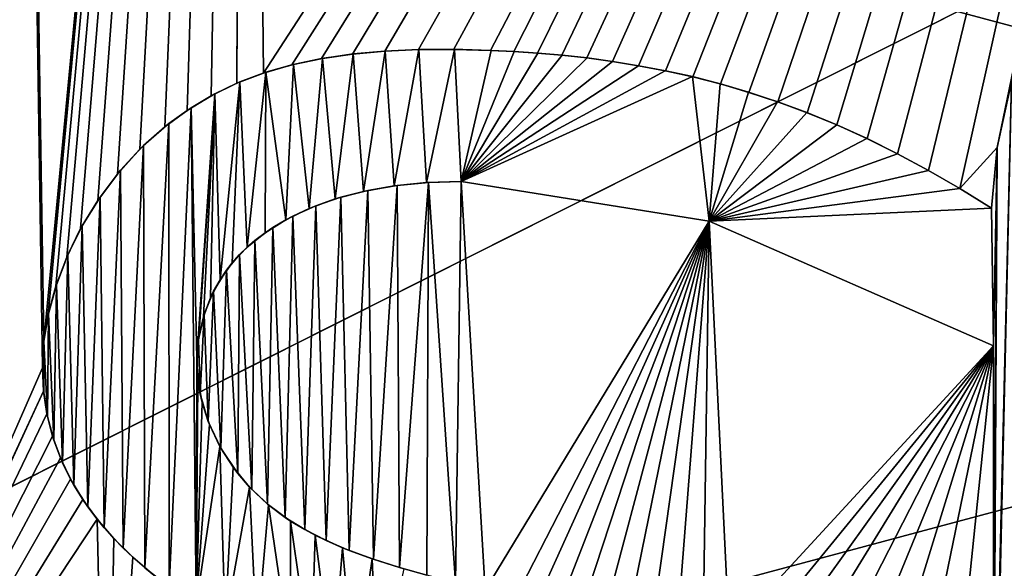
# Model space of a CAD drawing. Header units: millimetres. Extents: x -108 to 108, y -64 to 45.
# Tile 367 of 422: x 60.898 to 61.889, y -13.953 to -13.401. Entities that reach past the tile are written whole.
import ezdxf

# ---------------------------------------------------------------- set-up
doc = ezdxf.new("R2010")
doc.units = ezdxf.units.MM
doc.header["$LTSCALE"] = 65.185185
for name, color, linetype in [('1', 7, 'CONTINUOUS'), ('3241', 7, 'CONTINUOUS'), ('3258', 7, 'CONTINUOUS'), ('3259', 7, 'CONTINUOUS'), ('3269', 7, 'CONTINUOUS'), ('3541', 7, 'CONTINUOUS'), ('3562', 7, 'CONTINUOUS'), ('3650', 7, 'CONTINUOUS'), ('3741', 7, 'CONTINUOUS'), ('3742', 7, 'CONTINUOUS'), ('3743', 7, 'CONTINUOUS'), ('3746', 7, 'CONTINUOUS'), ('3747', 7, 'CONTINUOUS'), ('3748', 7, 'CONTINUOUS'), ('3964', 7, 'CONTINUOUS'), ('3966', 7, 'CONTINUOUS'), ('3978', 7, 'CONTINUOUS')]:
    doc.layers.add(name, color=color, linetype=linetype)

msp = doc.modelspace()

# ---------------------------------------------------------------- linework, layer by layer
at = {"layer": '1', "linetype": 'CONTINUOUS'}
for points in [[(86, -45, 2), (49.62494, -17.97, 2), (-39.55, 7.5, 2), (86, -45, 2)], [(-39.55, 3.75182, 2), (86, -45, 2), (-39.55, 7.5, 2), (-39.55, 3.75182, 2)], [(86, -45, 2), (-39.55, 3.75182, 2), (-39.5964, 3.38163, 2), (86, -45, 2)], [(-39.73302, 3.0338, 2), (86, -45, 2), (-39.5964, 3.38163, 2), (-39.73302, 3.0338, 2)], [(-43.37868, -1.92547, 2), (86, -45, 2), (-39.73302, 3.0338, 2), (-43.37868, -1.92547, 2)], [(-48.21587, -5.76336, 2), (86, -45, 2), (-43.37868, -1.92547, 2), (-48.21587, -5.76336, 2)], [(-53.9012, -8.17336, 2), (86, -45, 2), (-48.21587, -5.76336, 2), (-53.9012, -8.17336, 2)], [(-86, -45, 2), (86, -45, 2), (-66.0989, -8.17333, 2), (-86, -45, 2)], [(-66.0989, -8.17333, 2), (86, -45, 2), (-60.00013, -8.99997, 2), (-66.0989, -8.17333, 2)], [(-60.00013, -8.99997, 2), (86, -45, 2), (-53.9012, -8.17336, 2), (-60.00013, -8.99997, 2)]]:
    msp.add_3dface(points, dxfattribs=at)
at = {"layer": '3241', "color": 7, "linetype": 'CONTINUOUS', "true_color": 0x141a1c}
for points in [[(66.4515, -11.17084, 34), (68.81117, -15.25539, 34), (59.99997, -12.9, 34), (66.4515, -11.17084, 34)], [(68.81117, -15.25539, 34), (51.18883, -15.25539, 34), (59.99997, -12.9, 34), (68.81117, -15.25539, 34)]]:
    msp.add_3dface(points, dxfattribs=at)
at = {"layer": '3258', "color": 7, "linetype": 'CONTINUOUS', "true_color": 0x141a1c}
for points in [[(60, -13.48282, 45.5), (67.19987, -12.47082, 45.5), (66.74381, -11.67508, 45.5), (60, -13.48282, 45.5)], [(60, -14.39998, 45.5), (67.19987, -12.47082, 45.5), (60, -13.48282, 45.5), (60, -14.39998, 45.5)]]:
    msp.add_3dface(points, dxfattribs=at)
at = {"layer": '3259', "color": 7, "linetype": 'CONTINUOUS', "true_color": 0x141a1c}
for points in [[(67.19987, -12.47082, 45.5), (60, -14.39998, 45.5), (67.825, -13.5533, 44.77831), (67.19987, -12.47082, 45.5)], [(60, -14.39998, 45.5), (65.88834, -14.5, 44.77831), (67.825, -13.5533, 44.77831), (60, -14.39998, 45.5)]]:
    msp.add_3dface(points, dxfattribs=at)
at = {"layer": '3269', "color": 7, "linetype": 'CONTINUOUS', "true_color": 0x141a1c}
msp.add_3dface([(60, -13.48282, 45.5), (66.74381, -11.67508, 45.5), (60, -13.34142, 45.44142), (60, -13.48282, 45.5)], dxfattribs=at)
at = {"layer": '3541', "color": 7, "linetype": 'CONTINUOUS', "true_color": 0xe6e6e6}
for points in [[(63.02392, -9.76103, 59.2142), (60, -9.76101, 59.36461), (69.14286, -15.83589, 55.15052), (63.02392, -9.76103, 59.2142)], [(69.14286, -15.83589, 55.15052), (60, -9.76101, 59.36461), (60, -14.18077, 57.57599), (69.14286, -15.83589, 55.15052)]]:
    msp.add_3dface(points, dxfattribs=at)
at = {"layer": '3562', "color": 7, "linetype": 'CONTINUOUS', "true_color": 0xe6e6e6}
for points in [[(64.3293, -14.89743, 54.79744), (55.67071, -14.89743, 54.79744), (60.00001, -10.16351, 57.32542), (64.3293, -14.89743, 54.79744)], [(65.80768, -10.16343, 56.72606), (64.3293, -14.89743, 54.79744), (60.00001, -10.16351, 57.32542), (65.80768, -10.16343, 56.72606)]]:
    msp.add_3dface(points, dxfattribs=at)
at = {"layer": '3650', "color": 7, "linetype": 'CONTINUOUS'}
for points in [[(79.5, -4.52804, 65.5), (40.5, -4.52804, 65.5), (40.5, -24.10697, 66.78327), (79.5, -4.52804, 65.5)], [(79.5, -4.52804, 65.5), (40.5, -24.10697, 66.78327), (79.5, -24.10697, 66.78327), (79.5, -4.52804, 65.5)]]:
    msp.add_3dface(points, dxfattribs=at)
at = {"layer": '3741', "color": 7, "linetype": 'CONTINUOUS'}
for points in [[(60.92217, -13.775, 63.5), (60.92107, -13.7515, 63.5), (60.92232, -13.77643, 63.4), (60.92217, -13.775, 63.5)], [(60.92232, -13.77643, 63.4), (60.92107, -13.7515, 63.5), (60.92107, -13.7515, 63.4), (60.92232, -13.77643, 63.4)], [(60.92553, -13.79795, 63.5), (60.92217, -13.775, 63.5), (60.92232, -13.77643, 63.4), (60.92553, -13.79795, 63.5)], [(60.9261, -13.80073, 63.4), (60.92553, -13.79795, 63.5), (60.92232, -13.77643, 63.4), (60.9261, -13.80073, 63.4)], [(60.93115, -13.82038, 63.5), (60.92553, -13.79795, 63.5), (60.9261, -13.80073, 63.4), (60.93115, -13.82038, 63.5)], [(60.9324, -13.82437, 63.4), (60.93115, -13.82038, 63.5), (60.9261, -13.80073, 63.4), (60.9324, -13.82437, 63.4)], [(60.93904, -13.84228, 63.5), (60.93115, -13.82038, 63.5), (60.9324, -13.82437, 63.4), (60.93904, -13.84228, 63.5)], [(60.94122, -13.84738, 63.4), (60.93904, -13.84228, 63.5), (60.9324, -13.82437, 63.4), (60.94122, -13.84738, 63.4)], [(60.94916, -13.86356, 63.5), (60.93904, -13.84228, 63.5), (60.94122, -13.84738, 63.4), (60.94916, -13.86356, 63.5)], [(60.9526, -13.86975, 63.4), (60.94916, -13.86356, 63.5), (60.94122, -13.84738, 63.4), (60.9526, -13.86975, 63.4)], [(60.96147, -13.88414, 63.5), (60.94916, -13.86356, 63.5), (60.9526, -13.86975, 63.4), (60.96147, -13.88414, 63.5)], [(60.96653, -13.8915, 63.4), (60.96147, -13.88414, 63.5), (60.9526, -13.86975, 63.4), (60.96653, -13.8915, 63.4)], [(60.97601, -13.90409, 63.5), (60.96147, -13.88414, 63.5), (60.96653, -13.8915, 63.4), (60.97601, -13.90409, 63.5)], [(60.98307, -13.91263, 63.4), (60.97601, -13.90409, 63.5), (60.96653, -13.8915, 63.4), (60.98307, -13.91263, 63.4)], [(60.99281, -13.92347, 63.5), (60.97601, -13.90409, 63.5), (60.98307, -13.91263, 63.4), (60.99281, -13.92347, 63.5)], [(61.00225, -13.93314, 63.4), (60.99281, -13.92347, 63.5), (60.98307, -13.91263, 63.4), (61.00225, -13.93314, 63.4)], [(61.01189, -13.9423, 63.5), (60.99281, -13.92347, 63.5), (61.00225, -13.93314, 63.4), (61.01189, -13.9423, 63.5)], [(61.02405, -13.95301, 63.4), (61.01189, -13.9423, 63.5), (61.00225, -13.93314, 63.4), (61.02405, -13.95301, 63.4)], [(61.03318, -13.96049, 63.5), (61.01189, -13.9423, 63.5), (61.02405, -13.95301, 63.4), (61.03318, -13.96049, 63.5)], [(61.04852, -13.97218, 63.4), (61.03318, -13.96049, 63.5), (61.02405, -13.95301, 63.4), (61.04852, -13.97218, 63.4)]]:
    msp.add_3dface(points, dxfattribs=at)
at = {"layer": '3742', "color": 7, "linetype": 'CONTINUOUS'}
for points in [[(61.23305, -13.43549, 63.5), (61.26567, -13.43253, 63.5), (61.23372, -13.43541, 63.4), (61.23305, -13.43549, 63.5)], [(61.23372, -13.43541, 63.4), (61.26567, -13.43253, 63.5), (61.26606, -13.4325, 63.4), (61.23372, -13.43541, 63.4)], [(61.26567, -13.43253, 63.5), (61.29968, -13.43091, 63.5), (61.26606, -13.4325, 63.4), (61.26567, -13.43253, 63.5)], [(61.26606, -13.4325, 63.4), (61.29968, -13.43091, 63.5), (61.30005, -13.43092, 63.4), (61.26606, -13.4325, 63.4)], [(61.29968, -13.43091, 63.5), (61.3351, -13.43073, 63.5), (61.30005, -13.43092, 63.4), (61.29968, -13.43091, 63.5)], [(61.30005, -13.43092, 63.4), (61.3351, -13.43073, 63.5), (61.33565, -13.43076, 63.4), (61.30005, -13.43092, 63.4)], [(61.3351, -13.43073, 63.5), (61.37206, -13.43183, 63.5), (61.33565, -13.43076, 63.4), (61.3351, -13.43073, 63.5)], [(61.33565, -13.43076, 63.4), (61.37206, -13.43183, 63.5), (61.37272, -13.43186, 63.4), (61.33565, -13.43076, 63.4)], [(61.37206, -13.43183, 63.5), (61.39544, -13.43298, 63.5), (61.37272, -13.43186, 63.4), (61.37206, -13.43183, 63.5)], [(61.37272, -13.43186, 63.4), (61.39544, -13.43298, 63.5), (61.39603, -13.43301, 63.4), (61.37272, -13.43186, 63.4)], [(61.17201, -13.44646, 63.5), (61.20184, -13.44002, 63.5), (61.17364, -13.44604, 63.4), (61.17201, -13.44646, 63.5)], [(61.17364, -13.44604, 63.4), (61.20184, -13.44002, 63.5), (61.20293, -13.43984, 63.4), (61.17364, -13.44604, 63.4)], [(61.20184, -13.44002, 63.5), (61.23305, -13.43549, 63.5), (61.20293, -13.43984, 63.4), (61.20184, -13.44002, 63.5)], [(61.20293, -13.43984, 63.4), (61.23305, -13.43549, 63.5), (61.23372, -13.43541, 63.4), (61.20293, -13.43984, 63.4)], [(61.39544, -13.43298, 63.5), (61.4194, -13.43451, 63.5), (61.39603, -13.43301, 63.4), (61.39544, -13.43298, 63.5)], [(61.39603, -13.43301, 63.4), (61.4194, -13.43451, 63.5), (61.41988, -13.43454, 63.4), (61.39603, -13.43301, 63.4)], [(61.4194, -13.43451, 63.5), (61.44394, -13.4366, 63.5), (61.41988, -13.43454, 63.4), (61.4194, -13.43451, 63.5)], [(61.41988, -13.43454, 63.4), (61.44394, -13.4366, 63.5), (61.44428, -13.43663, 63.4), (61.41988, -13.43454, 63.4)], [(61.44394, -13.4366, 63.5), (61.46908, -13.43943, 63.5), (61.44428, -13.43663, 63.4), (61.44394, -13.4366, 63.5)], [(61.44428, -13.43663, 63.4), (61.46908, -13.43943, 63.5), (61.46927, -13.43945, 63.4), (61.44428, -13.43663, 63.4)], [(61.46908, -13.43943, 63.5), (61.49482, -13.44311, 63.5), (61.46927, -13.43945, 63.4), (61.46908, -13.43943, 63.5)], [(61.46927, -13.43945, 63.4), (61.49482, -13.44311, 63.5), (61.49489, -13.44312, 63.4), (61.46927, -13.43945, 63.4)], [(61.14356, -13.45469, 63.5), (61.17201, -13.44646, 63.5), (61.1459, -13.45389, 63.4), (61.14356, -13.45469, 63.5)], [(61.1459, -13.45389, 63.4), (61.17201, -13.44646, 63.5), (61.17364, -13.44604, 63.4), (61.1459, -13.45389, 63.4)], [(61.49482, -13.44311, 63.5), (61.5212, -13.44735, 63.5), (61.49489, -13.44312, 63.4), (61.49482, -13.44311, 63.5)], [(61.49489, -13.44312, 63.4), (61.5212, -13.44735, 63.5), (61.52113, -13.44733, 63.4), (61.49489, -13.44312, 63.4)], [(61.52113, -13.44733, 63.4), (61.5212, -13.44735, 63.5), (61.54797, -13.45228, 63.4), (61.52113, -13.44733, 63.4)], [(61.5212, -13.44735, 63.5), (61.54818, -13.45234, 63.5), (61.54797, -13.45228, 63.4), (61.5212, -13.44735, 63.5)], [(61.54797, -13.45228, 63.4), (61.54818, -13.45234, 63.5), (61.57537, -13.45826, 63.4), (61.54797, -13.45228, 63.4)], [(61.54818, -13.45234, 63.5), (61.5757, -13.45835, 63.5), (61.57537, -13.45826, 63.4), (61.54818, -13.45234, 63.5)], [(61.11653, -13.46493, 63.5), (61.14356, -13.45469, 63.5), (61.11955, -13.46365, 63.4), (61.11653, -13.46493, 63.5)], [(61.11955, -13.46365, 63.4), (61.14356, -13.45469, 63.5), (61.1459, -13.45389, 63.4), (61.11955, -13.46365, 63.4)], [(61.57537, -13.45826, 63.4), (61.5757, -13.45835, 63.5), (61.60331, -13.46555, 63.4), (61.57537, -13.45826, 63.4)], [(61.5757, -13.45835, 63.5), (61.6037, -13.46565, 63.5), (61.60331, -13.46555, 63.4), (61.5757, -13.45835, 63.5)], [(61.09091, -13.47748, 63.5), (61.11653, -13.46493, 63.5), (61.09442, -13.47558, 63.4), (61.09091, -13.47748, 63.5)], [(61.09442, -13.47558, 63.4), (61.11653, -13.46493, 63.5), (61.11955, -13.46365, 63.4), (61.09442, -13.47558, 63.4)], [(61.60331, -13.46555, 63.4), (61.6037, -13.46565, 63.5), (61.63184, -13.47406, 63.4), (61.60331, -13.46555, 63.4)], [(61.6037, -13.46565, 63.5), (61.63223, -13.47417, 63.5), (61.63184, -13.47406, 63.4), (61.6037, -13.46565, 63.5)], [(61.06669, -13.49222, 63.5), (61.09091, -13.47748, 63.5), (61.07059, -13.48957, 63.4), (61.06669, -13.49222, 63.5)], [(61.07059, -13.48957, 63.4), (61.09091, -13.47748, 63.5), (61.09442, -13.47558, 63.4), (61.07059, -13.48957, 63.4)], [(61.63184, -13.47406, 63.4), (61.63223, -13.47417, 63.5), (61.66097, -13.48364, 63.4), (61.63184, -13.47406, 63.4)], [(61.63223, -13.47417, 63.5), (61.66131, -13.48375, 63.5), (61.66097, -13.48364, 63.4), (61.63223, -13.47417, 63.5)], [(61.04821, -13.50549, 63.4), (61.06669, -13.49222, 63.5), (61.07059, -13.48957, 63.4), (61.04821, -13.50549, 63.4)], [(61.66097, -13.48364, 63.4), (61.66131, -13.48375, 63.5), (61.6906, -13.49448, 63.4), (61.66097, -13.48364, 63.4)], [(61.66131, -13.48375, 63.5), (61.69088, -13.49458, 63.5), (61.6906, -13.49448, 63.4), (61.66131, -13.48375, 63.5)], [(61.04416, -13.50874, 63.5), (61.06669, -13.49222, 63.5), (61.04821, -13.50549, 63.4), (61.04416, -13.50874, 63.5)], [(61.6906, -13.49448, 63.4), (61.69088, -13.49458, 63.5), (61.72065, -13.50676, 63.4), (61.6906, -13.49448, 63.4)], [(61.69088, -13.49458, 63.5), (61.72085, -13.50685, 63.5), (61.72065, -13.50676, 63.4), (61.69088, -13.49458, 63.5)], [(61.01902, -13.53142, 63.5), (61.04416, -13.50874, 63.5), (61.0228, -13.52773, 63.4), (61.01902, -13.53142, 63.5)], [(61.0228, -13.52773, 63.4), (61.04416, -13.50874, 63.5), (61.04821, -13.50549, 63.4), (61.0228, -13.52773, 63.4)], [(61.72065, -13.50676, 63.4), (61.72085, -13.50685, 63.5), (61.75103, -13.52063, 63.4), (61.72065, -13.50676, 63.4)], [(61.72085, -13.50685, 63.5), (61.75119, -13.5207, 63.5), (61.75103, -13.52063, 63.4), (61.72085, -13.50685, 63.5)], [(61.75103, -13.52063, 63.4), (61.75119, -13.5207, 63.5), (61.78181, -13.53596, 63.4), (61.75103, -13.52063, 63.4)], [(61.75119, -13.5207, 63.5), (61.78193, -13.53602, 63.5), (61.78181, -13.53596, 63.4), (61.75119, -13.5207, 63.5)], [(60.99649, -13.55642, 63.5), (61.01902, -13.53142, 63.5), (60.99969, -13.55256, 63.4), (60.99649, -13.55642, 63.5)], [(60.99969, -13.55256, 63.4), (61.01902, -13.53142, 63.5), (61.0228, -13.52773, 63.4), (60.99969, -13.55256, 63.4)], [(61.78181, -13.53596, 63.4), (61.78193, -13.53602, 63.5), (61.813, -13.55272, 63.4), (61.78181, -13.53596, 63.4)], [(61.78193, -13.53602, 63.5), (61.81308, -13.55277, 63.5), (61.813, -13.55272, 63.4), (61.78193, -13.53602, 63.5)], [(60.97659, -13.58308, 63.5), (60.99649, -13.55642, 63.5), (60.97908, -13.5795, 63.4), (60.97659, -13.58308, 63.5)], [(60.97908, -13.5795, 63.4), (60.99649, -13.55642, 63.5), (60.99969, -13.55256, 63.4), (60.97908, -13.5795, 63.4)], [(61.813, -13.55272, 63.4), (61.81308, -13.55277, 63.5), (61.8446, -13.57093, 63.4), (61.813, -13.55272, 63.4)], [(61.81308, -13.55277, 63.5), (61.84464, -13.57096, 63.5), (61.8446, -13.57093, 63.4), (61.81308, -13.55277, 63.5)], [(61.84464, -13.57096, 63.5), (61.87662, -13.59058, 63.5), (61.8446, -13.57093, 63.4), (61.84464, -13.57096, 63.5)], [(61.8446, -13.57093, 63.4), (61.87662, -13.59058, 63.5), (61.87662, -13.59058, 63.4), (61.8446, -13.57093, 63.4)], [(60.96104, -13.60841, 63.4), (60.97659, -13.58308, 63.5), (60.97908, -13.5795, 63.4), (60.96104, -13.60841, 63.4)], [(60.95939, -13.61137, 63.5), (60.97659, -13.58308, 63.5), (60.96104, -13.60841, 63.4), (60.95939, -13.61137, 63.5)], [(60.94636, -13.63781, 63.4), (60.95939, -13.61137, 63.5), (60.96104, -13.60841, 63.4), (60.94636, -13.63781, 63.4)], [(60.94539, -13.64001, 63.5), (60.95939, -13.61137, 63.5), (60.94636, -13.63781, 63.4), (60.94539, -13.64001, 63.5)], [(60.93454, -13.66921, 63.5), (60.94539, -13.64001, 63.5), (60.93498, -13.66794, 63.4), (60.93454, -13.66921, 63.5)], [(60.93498, -13.66794, 63.4), (60.94539, -13.64001, 63.5), (60.94636, -13.63781, 63.4), (60.93498, -13.66794, 63.4)], [(60.92687, -13.69762, 63.5), (60.93454, -13.66921, 63.5), (60.92697, -13.69707, 63.4), (60.92687, -13.69762, 63.5)], [(60.92697, -13.69707, 63.4), (60.93454, -13.66921, 63.5), (60.93498, -13.66794, 63.4), (60.92697, -13.69707, 63.4)], [(60.92234, -13.72481, 63.4), (60.92687, -13.69762, 63.5), (60.92697, -13.69707, 63.4), (60.92234, -13.72481, 63.4)], [(60.92238, -13.72497, 63.5), (60.92687, -13.69762, 63.5), (60.92234, -13.72481, 63.4), (60.92238, -13.72497, 63.5)], [(60.92107, -13.7515, 63.4), (60.92238, -13.72497, 63.5), (60.92234, -13.72481, 63.4), (60.92107, -13.7515, 63.4)], [(60.92107, -13.7515, 63.4), (60.92107, -13.7515, 63.5), (60.92238, -13.72497, 63.5), (60.92107, -13.7515, 63.4)]]:
    msp.add_3dface(points, dxfattribs=at)
at = {"layer": '3743', "color": 7, "linetype": 'CONTINUOUS'}
for points in [[(61.88219, -13.52961, 63.5), (61.89657, -13.46357, 63.5), (61.88219, -13.52961, 63.4), (61.88219, -13.52961, 63.5)], [(61.88219, -13.52961, 63.4), (61.89657, -13.46357, 63.5), (61.89657, -13.46357, 63.4), (61.88219, -13.52961, 63.4)], [(61.87662, -13.59058, 63.4), (61.87662, -13.59058, 63.5), (61.88219, -13.52961, 63.5), (61.87662, -13.59058, 63.4)], [(61.87662, -13.59058, 63.4), (61.88219, -13.52961, 63.5), (61.88219, -13.52961, 63.4), (61.87662, -13.59058, 63.4)]]:
    msp.add_3dface(points, dxfattribs=at)
at = {"layer": '3746', "color": 7, "linetype": 'CONTINUOUS'}
for points in [[(61.87861, -14.04607, 63.4), (61.87861, -14.04607, 63.5), (61.87861, -13.72955, 63.5), (61.87861, -14.04607, 63.4)], [(61.87861, -13.72955, 63.4), (61.87861, -14.04607, 63.4), (61.87861, -13.72955, 63.5), (61.87861, -13.72955, 63.4)]]:
    msp.add_3dface(points, dxfattribs=at)
at = {"layer": '3747', "color": 7, "linetype": 'CONTINUOUS'}
for points in [[(61.59207, -13.60397, 63.5), (61.34266, -13.56398, 63.5), (61.59207, -13.60397, 63.4), (61.59207, -13.60397, 63.5)], [(61.59207, -13.60397, 63.4), (61.34266, -13.56398, 63.5), (61.34266, -13.56398, 63.4), (61.59207, -13.60397, 63.4)], [(61.87861, -13.72955, 63.4), (61.87861, -13.72955, 63.5), (61.59207, -13.60397, 63.5), (61.87861, -13.72955, 63.4)], [(61.87861, -13.72955, 63.4), (61.59207, -13.60397, 63.5), (61.59207, -13.60397, 63.4), (61.87861, -13.72955, 63.4)]]:
    msp.add_3dface(points, dxfattribs=at)
at = {"layer": '3748', "color": 7, "linetype": 'CONTINUOUS'}
for points in [[(61.27492, -13.56827, 63.4), (61.24871, -13.57279, 63.5), (61.24411, -13.57379, 63.4), (61.27492, -13.56827, 63.4)], [(61.27819, -13.56784, 63.5), (61.24871, -13.57279, 63.5), (61.27492, -13.56827, 63.4), (61.27819, -13.56784, 63.5)], [(61.30774, -13.56502, 63.4), (61.27819, -13.56784, 63.5), (61.27492, -13.56827, 63.4), (61.30774, -13.56502, 63.4)], [(61.30948, -13.56492, 63.5), (61.27819, -13.56784, 63.5), (61.30774, -13.56502, 63.4), (61.30948, -13.56492, 63.5)], [(61.34266, -13.56398, 63.4), (61.30948, -13.56492, 63.5), (61.30774, -13.56502, 63.4), (61.34266, -13.56398, 63.4)], [(61.34266, -13.56398, 63.4), (61.34266, -13.56398, 63.5), (61.30948, -13.56492, 63.5), (61.34266, -13.56398, 63.4)], [(61.22128, -13.57964, 63.5), (61.19606, -13.58836, 63.5), (61.21552, -13.58143, 63.4), (61.22128, -13.57964, 63.5)], [(61.24411, -13.57379, 63.4), (61.22128, -13.57964, 63.5), (61.21552, -13.58143, 63.4), (61.24411, -13.57379, 63.4)], [(61.24871, -13.57279, 63.5), (61.22128, -13.57964, 63.5), (61.24411, -13.57379, 63.4), (61.24871, -13.57279, 63.5)], [(61.18942, -13.59107, 63.4), (61.17316, -13.59868, 63.5), (61.16585, -13.60256, 63.4), (61.18942, -13.59107, 63.4)], [(61.19606, -13.58836, 63.5), (61.17316, -13.59868, 63.5), (61.18942, -13.59107, 63.4), (61.19606, -13.58836, 63.5)], [(61.21552, -13.58143, 63.4), (61.19606, -13.58836, 63.5), (61.18942, -13.59107, 63.4), (61.21552, -13.58143, 63.4)], [(61.17316, -13.59868, 63.5), (61.15276, -13.61032, 63.5), (61.16585, -13.60256, 63.4), (61.17316, -13.59868, 63.5)], [(61.15276, -13.61032, 63.5), (61.13479, -13.6233, 63.5), (61.14507, -13.61552, 63.4), (61.15276, -13.61032, 63.5)], [(61.16585, -13.60256, 63.4), (61.15276, -13.61032, 63.5), (61.14507, -13.61552, 63.4), (61.16585, -13.60256, 63.4)], [(61.14507, -13.61552, 63.4), (61.13479, -13.6233, 63.5), (61.12705, -13.62996, 63.4), (61.14507, -13.61552, 63.4)], [(61.12705, -13.62996, 63.4), (61.11928, -13.63752, 63.5), (61.11197, -13.64571, 63.4), (61.12705, -13.62996, 63.4)], [(61.13479, -13.6233, 63.5), (61.11928, -13.63752, 63.5), (61.12705, -13.62996, 63.4), (61.13479, -13.6233, 63.5)], [(61.11928, -13.63752, 63.5), (61.10617, -13.65306, 63.5), (61.11197, -13.64571, 63.4), (61.11928, -13.63752, 63.5)], [(61.11197, -13.64571, 63.4), (61.10617, -13.65306, 63.5), (61.09972, -13.66275, 63.4), (61.11197, -13.64571, 63.4)], [(61.10617, -13.65306, 63.5), (61.09315, -13.67446, 63.5), (61.09972, -13.66275, 63.4), (61.10617, -13.65306, 63.5)], [(61.09972, -13.66275, 63.4), (61.09315, -13.67446, 63.5), (61.09004, -13.68096, 63.4), (61.09972, -13.66275, 63.4)], [(61.09315, -13.67446, 63.5), (61.08375, -13.69777, 63.5), (61.09004, -13.68096, 63.4), (61.09315, -13.67446, 63.5)], [(61.09004, -13.68096, 63.4), (61.08375, -13.69777, 63.5), (61.08297, -13.70031, 63.4), (61.09004, -13.68096, 63.4)], [(61.08375, -13.69777, 63.5), (61.07798, -13.7229, 63.5), (61.08297, -13.70031, 63.4), (61.08375, -13.69777, 63.5)], [(61.08297, -13.70031, 63.4), (61.07798, -13.7229, 63.5), (61.07837, -13.72059, 63.4), (61.08297, -13.70031, 63.4)], [(61.07837, -13.72059, 63.4), (61.07798, -13.7229, 63.5), (61.07636, -13.74178, 63.4), (61.07837, -13.72059, 63.4)], [(61.07798, -13.7229, 63.5), (61.0765, -13.7498, 63.5), (61.07636, -13.74178, 63.4), (61.07798, -13.7229, 63.5)], [(61.07636, -13.74178, 63.4), (61.0765, -13.7498, 63.5), (61.07749, -13.76378, 63.4), (61.07636, -13.74178, 63.4)], [(61.0765, -13.7498, 63.5), (61.07962, -13.77758, 63.5), (61.07749, -13.76378, 63.4), (61.0765, -13.7498, 63.5)], [(61.07749, -13.76378, 63.4), (61.07962, -13.77758, 63.5), (61.0817, -13.78647, 63.4), (61.07749, -13.76378, 63.4)], [(61.07962, -13.77758, 63.5), (61.08775, -13.80545, 63.5), (61.0817, -13.78647, 63.4), (61.07962, -13.77758, 63.5)], [(61.0817, -13.78647, 63.4), (61.08775, -13.80545, 63.5), (61.08904, -13.80876, 63.4), (61.0817, -13.78647, 63.4)], [(61.08775, -13.80545, 63.5), (61.10047, -13.83241, 63.5), (61.08904, -13.80876, 63.4), (61.08775, -13.80545, 63.5)], [(61.08904, -13.80876, 63.4), (61.10047, -13.83241, 63.5), (61.09948, -13.83068, 63.4), (61.08904, -13.80876, 63.4)], [(61.09948, -13.83068, 63.4), (61.10047, -13.83241, 63.5), (61.11291, -13.85163, 63.4), (61.09948, -13.83068, 63.4)], [(61.10047, -13.83241, 63.5), (61.11771, -13.85805, 63.5), (61.11291, -13.85163, 63.4), (61.10047, -13.83241, 63.5)], [(61.11291, -13.85163, 63.4), (61.11771, -13.85805, 63.5), (61.12935, -13.87161, 63.4), (61.11291, -13.85163, 63.4)], [(61.11771, -13.85805, 63.5), (61.13161, -13.8739, 63.5), (61.12935, -13.87161, 63.4), (61.11771, -13.85805, 63.5)], [(61.13161, -13.8739, 63.5), (61.14746, -13.88874, 63.5), (61.12935, -13.87161, 63.4), (61.13161, -13.8739, 63.5)], [(61.12935, -13.87161, 63.4), (61.14746, -13.88874, 63.5), (61.14864, -13.8897, 63.4), (61.12935, -13.87161, 63.4)], [(61.14746, -13.88874, 63.5), (61.16526, -13.90223, 63.5), (61.14864, -13.8897, 63.4), (61.14746, -13.88874, 63.5)], [(61.14864, -13.8897, 63.4), (61.16526, -13.90223, 63.5), (61.17078, -13.90586, 63.4), (61.14864, -13.8897, 63.4)], [(61.16526, -13.90223, 63.5), (61.18502, -13.91445, 63.5), (61.17078, -13.90586, 63.4), (61.16526, -13.90223, 63.5)], [(61.17078, -13.90586, 63.4), (61.18502, -13.91445, 63.5), (61.1956, -13.92021, 63.4), (61.17078, -13.90586, 63.4)], [(61.18502, -13.91445, 63.5), (61.20647, -13.92554, 63.5), (61.1956, -13.92021, 63.4), (61.18502, -13.91445, 63.5)], [(61.1956, -13.92021, 63.4), (61.20647, -13.92554, 63.5), (61.22311, -13.9327, 63.4), (61.1956, -13.92021, 63.4)], [(61.20647, -13.92554, 63.5), (61.22966, -13.93538, 63.5), (61.22311, -13.9327, 63.4), (61.20647, -13.92554, 63.5)], [(61.22311, -13.9327, 63.4), (61.22966, -13.93538, 63.5), (61.25289, -13.94395, 63.4), (61.22311, -13.9327, 63.4)], [(61.22966, -13.93538, 63.5), (61.2544, -13.94434, 63.5), (61.25289, -13.94395, 63.4), (61.22966, -13.93538, 63.5)], [(61.2544, -13.94434, 63.5), (61.28053, -13.95274, 63.5), (61.25289, -13.94395, 63.4), (61.2544, -13.94434, 63.5)], [(61.25289, -13.94395, 63.4), (61.28053, -13.95274, 63.5), (61.28494, -13.95394, 63.4), (61.25289, -13.94395, 63.4)], [(61.28053, -13.95274, 63.5), (61.30807, -13.96052, 63.5), (61.28494, -13.95394, 63.4), (61.28053, -13.95274, 63.5)]]:
    msp.add_3dface(points, dxfattribs=at)
at = {"layer": '3964', "color": 7, "linetype": 'CONTINUOUS'}
for points in [[(60.92107, -13.7515, 63.5), (60.71361, -14.22495, 63.5), (60.875, -10.72872, 63.5), (60.92107, -13.7515, 63.5)], [(60.92238, -13.72497, 63.5), (60.92107, -13.7515, 63.5), (60.875, -10.72872, 63.5), (60.92238, -13.72497, 63.5)], [(60.92238, -13.72497, 63.5), (60.875, -10.72872, 63.5), (61.125, -11.59043, 63.5), (60.92238, -13.72497, 63.5)], [(60.92687, -13.69762, 63.5), (60.92238, -13.72497, 63.5), (61.125, -11.59043, 63.5), (60.92687, -13.69762, 63.5)], [(60.93454, -13.66921, 63.5), (60.92687, -13.69762, 63.5), (61.125, -11.59043, 63.5), (60.93454, -13.66921, 63.5)], [(60.94539, -13.64001, 63.5), (60.93454, -13.66921, 63.5), (61.125, -11.59043, 63.5), (60.94539, -13.64001, 63.5)], [(60.95939, -13.61137, 63.5), (60.94539, -13.64001, 63.5), (61.125, -11.59043, 63.5), (60.95939, -13.61137, 63.5)], [(60.97659, -13.58308, 63.5), (60.95939, -13.61137, 63.5), (61.125, -11.59043, 63.5), (60.97659, -13.58308, 63.5)], [(60.99649, -13.55642, 63.5), (60.97659, -13.58308, 63.5), (61.125, -11.59043, 63.5), (60.99649, -13.55642, 63.5)], [(61.01902, -13.53142, 63.5), (60.99649, -13.55642, 63.5), (61.125, -11.59043, 63.5), (61.01902, -13.53142, 63.5)], [(61.04416, -13.50874, 63.5), (61.01902, -13.53142, 63.5), (61.125, -11.59043, 63.5), (61.04416, -13.50874, 63.5)], [(61.06669, -13.49222, 63.5), (61.04416, -13.50874, 63.5), (61.125, -11.59043, 63.5), (61.06669, -13.49222, 63.5)], [(61.09091, -13.47748, 63.5), (61.06669, -13.49222, 63.5), (61.125, -11.59043, 63.5), (61.09091, -13.47748, 63.5)], [(61.11653, -13.46493, 63.5), (61.09091, -13.47748, 63.5), (61.125, -11.59043, 63.5), (61.11653, -13.46493, 63.5)], [(61.125, -11.75, 63.5), (61.11653, -13.46493, 63.5), (61.125, -11.59043, 63.5), (61.125, -11.75, 63.5)], [(61.14356, -13.45469, 63.5), (61.11653, -13.46493, 63.5), (61.125, -11.75, 63.5), (61.14356, -13.45469, 63.5)], [(62.25, -11.75, 63.5), (61.14356, -13.45469, 63.5), (61.125, -11.75, 63.5), (62.25, -11.75, 63.5)], [(61.17201, -13.44646, 63.5), (61.14356, -13.45469, 63.5), (62.25, -11.75, 63.5), (61.17201, -13.44646, 63.5)], [(61.20184, -13.44002, 63.5), (61.17201, -13.44646, 63.5), (62.25, -11.75, 63.5), (61.20184, -13.44002, 63.5)], [(61.23305, -13.43549, 63.5), (61.20184, -13.44002, 63.5), (62.25, -11.75, 63.5), (61.23305, -13.43549, 63.5)], [(61.26567, -13.43253, 63.5), (61.23305, -13.43549, 63.5), (62.25, -11.75, 63.5), (61.26567, -13.43253, 63.5)], [(61.29968, -13.43091, 63.5), (61.26567, -13.43253, 63.5), (62.25, -11.75, 63.5), (61.29968, -13.43091, 63.5)], [(61.3351, -13.43073, 63.5), (61.29968, -13.43091, 63.5), (62.25, -11.75, 63.5), (61.3351, -13.43073, 63.5)], [(61.37206, -13.43183, 63.5), (61.3351, -13.43073, 63.5), (62.25, -11.75, 63.5), (61.37206, -13.43183, 63.5)], [(61.39544, -13.43298, 63.5), (61.37206, -13.43183, 63.5), (62.25, -11.75, 63.5), (61.39544, -13.43298, 63.5)], [(61.4194, -13.43451, 63.5), (61.39544, -13.43298, 63.5), (62.25, -11.75, 63.5), (61.4194, -13.43451, 63.5)], [(61.44394, -13.4366, 63.5), (61.4194, -13.43451, 63.5), (62.25, -11.75, 63.5), (61.44394, -13.4366, 63.5)], [(61.46908, -13.43943, 63.5), (61.44394, -13.4366, 63.5), (62.25, -11.75, 63.5), (61.46908, -13.43943, 63.5)], [(61.49482, -13.44311, 63.5), (61.46908, -13.43943, 63.5), (62.25, -11.75, 63.5), (61.49482, -13.44311, 63.5)], [(61.5212, -13.44735, 63.5), (61.49482, -13.44311, 63.5), (62.25, -11.75, 63.5), (61.5212, -13.44735, 63.5)], [(61.54818, -13.45234, 63.5), (61.5212, -13.44735, 63.5), (62.25, -11.75, 63.5), (61.54818, -13.45234, 63.5)], [(61.5757, -13.45835, 63.5), (61.54818, -13.45234, 63.5), (62.25, -11.75, 63.5), (61.5757, -13.45835, 63.5)], [(61.6037, -13.46565, 63.5), (61.5757, -13.45835, 63.5), (62.25, -11.75, 63.5), (61.6037, -13.46565, 63.5)], [(61.63223, -13.47417, 63.5), (61.6037, -13.46565, 63.5), (62.25, -11.75, 63.5), (61.63223, -13.47417, 63.5)], [(61.66131, -13.48375, 63.5), (61.63223, -13.47417, 63.5), (62.25, -11.75, 63.5), (61.66131, -13.48375, 63.5)], [(61.69088, -13.49458, 63.5), (61.66131, -13.48375, 63.5), (62.25, -11.75, 63.5), (61.69088, -13.49458, 63.5)], [(61.72085, -13.50685, 63.5), (61.69088, -13.49458, 63.5), (62.25, -11.75, 63.5), (61.72085, -13.50685, 63.5)], [(61.75119, -13.5207, 63.5), (61.72085, -13.50685, 63.5), (62.25, -11.75, 63.5), (61.75119, -13.5207, 63.5)], [(61.78193, -13.53602, 63.5), (61.75119, -13.5207, 63.5), (62.25, -11.75, 63.5), (61.78193, -13.53602, 63.5)], [(61.81308, -13.55277, 63.5), (61.78193, -13.53602, 63.5), (62.25, -11.75, 63.5), (61.81308, -13.55277, 63.5)], [(61.84464, -13.57096, 63.5), (61.81308, -13.55277, 63.5), (62.25, -11.75, 63.5), (61.84464, -13.57096, 63.5)], [(61.88219, -13.52961, 63.5), (61.84464, -13.57096, 63.5), (62.25, -11.75, 63.5), (61.88219, -13.52961, 63.5)], [(61.89657, -13.46357, 63.5), (61.88219, -13.52961, 63.5), (62.25, -11.75, 63.5), (61.89657, -13.46357, 63.5)], [(61.87662, -13.59058, 63.5), (61.84464, -13.57096, 63.5), (61.88219, -13.52961, 63.5), (61.87662, -13.59058, 63.5)], [(60.71361, -14.22495, 63.5), (60.92107, -13.7515, 63.5), (60.92217, -13.775, 63.5), (60.71361, -14.22495, 63.5)], [(60.60421, -14.46636, 63.5), (60.71361, -14.22495, 63.5), (60.92217, -13.775, 63.5), (60.60421, -14.46636, 63.5)], [(60.60421, -14.46636, 63.5), (60.92217, -13.775, 63.5), (60.92553, -13.79795, 63.5), (60.60421, -14.46636, 63.5)], [(60.60421, -14.46636, 63.5), (60.92553, -13.79795, 63.5), (60.93115, -13.82038, 63.5), (60.60421, -14.46636, 63.5)], [(60.60421, -14.46636, 63.5), (60.93115, -13.82038, 63.5), (60.93904, -13.84228, 63.5), (60.60421, -14.46636, 63.5)], [(60.60421, -14.46636, 63.5), (60.93904, -13.84228, 63.5), (60.94916, -13.86356, 63.5), (60.60421, -14.46636, 63.5)], [(60.60421, -14.46636, 63.5), (60.94916, -13.86356, 63.5), (60.96147, -13.88414, 63.5), (60.60421, -14.46636, 63.5)], [(60.60421, -14.46636, 63.5), (60.96147, -13.88414, 63.5), (60.97601, -13.90409, 63.5), (60.60421, -14.46636, 63.5)], [(60.98558, -14.32403, 63.5), (60.60421, -14.46636, 63.5), (60.97601, -13.90409, 63.5), (60.98558, -14.32403, 63.5)], [(60.98558, -14.32403, 63.5), (60.97601, -13.90409, 63.5), (60.99281, -13.92347, 63.5), (60.98558, -14.32403, 63.5)], [(60.98558, -14.32403, 63.5), (60.99281, -13.92347, 63.5), (61.01189, -13.9423, 63.5), (60.98558, -14.32403, 63.5)], [(60.98558, -14.32403, 63.5), (61.01189, -13.9423, 63.5), (61.03318, -13.96049, 63.5), (60.98558, -14.32403, 63.5)]]:
    msp.add_3dface(points, dxfattribs=at)
at = {"layer": '3966', "color": 7, "linetype": 'CONTINUOUS'}
for points in [[(61.2544, -13.94434, 63.5), (61.24871, -13.57279, 63.5), (61.27819, -13.56784, 63.5), (61.2544, -13.94434, 63.5)], [(61.28053, -13.95274, 63.5), (61.2544, -13.94434, 63.5), (61.27819, -13.56784, 63.5), (61.28053, -13.95274, 63.5)], [(61.28053, -13.95274, 63.5), (61.27819, -13.56784, 63.5), (61.30948, -13.56492, 63.5), (61.28053, -13.95274, 63.5)], [(61.30807, -13.96052, 63.5), (61.28053, -13.95274, 63.5), (61.30948, -13.56492, 63.5), (61.30807, -13.96052, 63.5)], [(61.33677, -13.96809, 63.5), (61.30807, -13.96052, 63.5), (61.30948, -13.56492, 63.5), (61.33677, -13.96809, 63.5)], [(61.34266, -13.56398, 63.5), (61.33677, -13.96809, 63.5), (61.30948, -13.56492, 63.5), (61.34266, -13.56398, 63.5)], [(61.34266, -13.56398, 63.5), (61.36661, -13.97544, 63.5), (61.33677, -13.96809, 63.5), (61.34266, -13.56398, 63.5)], [(61.34266, -13.56398, 63.5), (61.59207, -13.60397, 63.5), (61.36661, -13.97544, 63.5), (61.34266, -13.56398, 63.5)], [(61.20647, -13.92554, 63.5), (61.19606, -13.58836, 63.5), (61.22128, -13.57964, 63.5), (61.20647, -13.92554, 63.5)], [(61.22966, -13.93538, 63.5), (61.20647, -13.92554, 63.5), (61.22128, -13.57964, 63.5), (61.22966, -13.93538, 63.5)], [(61.22966, -13.93538, 63.5), (61.22128, -13.57964, 63.5), (61.24871, -13.57279, 63.5), (61.22966, -13.93538, 63.5)], [(61.2544, -13.94434, 63.5), (61.22966, -13.93538, 63.5), (61.24871, -13.57279, 63.5), (61.2544, -13.94434, 63.5)], [(61.18502, -13.91445, 63.5), (61.17316, -13.59868, 63.5), (61.19606, -13.58836, 63.5), (61.18502, -13.91445, 63.5)], [(61.20647, -13.92554, 63.5), (61.18502, -13.91445, 63.5), (61.19606, -13.58836, 63.5), (61.20647, -13.92554, 63.5)], [(61.16526, -13.90223, 63.5), (61.15276, -13.61032, 63.5), (61.17316, -13.59868, 63.5), (61.16526, -13.90223, 63.5)], [(61.18502, -13.91445, 63.5), (61.16526, -13.90223, 63.5), (61.17316, -13.59868, 63.5), (61.18502, -13.91445, 63.5)], [(61.14746, -13.88874, 63.5), (61.13479, -13.6233, 63.5), (61.15276, -13.61032, 63.5), (61.14746, -13.88874, 63.5)], [(61.16526, -13.90223, 63.5), (61.14746, -13.88874, 63.5), (61.15276, -13.61032, 63.5), (61.16526, -13.90223, 63.5)], [(61.59207, -13.60397, 63.5), (61.3977, -13.9825, 63.5), (61.36661, -13.97544, 63.5), (61.59207, -13.60397, 63.5)], [(61.59207, -13.60397, 63.5), (61.41914, -13.98704, 63.5), (61.3977, -13.9825, 63.5), (61.59207, -13.60397, 63.5)], [(61.59207, -13.60397, 63.5), (61.44114, -13.99146, 63.5), (61.41914, -13.98704, 63.5), (61.59207, -13.60397, 63.5)], [(61.59207, -13.60397, 63.5), (61.46373, -13.99574, 63.5), (61.44114, -13.99146, 63.5), (61.59207, -13.60397, 63.5)], [(61.59207, -13.60397, 63.5), (61.48696, -13.99987, 63.5), (61.46373, -13.99574, 63.5), (61.59207, -13.60397, 63.5)], [(61.59207, -13.60397, 63.5), (61.5108, -14.00385, 63.5), (61.48696, -13.99987, 63.5), (61.59207, -13.60397, 63.5)], [(61.59207, -13.60397, 63.5), (61.53526, -14.0077, 63.5), (61.5108, -14.00385, 63.5), (61.59207, -13.60397, 63.5)], [(61.59207, -13.60397, 63.5), (61.56034, -14.0114, 63.5), (61.53526, -14.0077, 63.5), (61.59207, -13.60397, 63.5)], [(61.59207, -13.60397, 63.5), (61.58606, -14.01497, 63.5), (61.56034, -14.0114, 63.5), (61.59207, -13.60397, 63.5)], [(61.59207, -13.60397, 63.5), (61.6124, -14.01839, 63.5), (61.58606, -14.01497, 63.5), (61.59207, -13.60397, 63.5)], [(61.59207, -13.60397, 63.5), (61.87861, -13.72955, 63.5), (61.6124, -14.01839, 63.5), (61.59207, -13.60397, 63.5)], [(61.13161, -13.8739, 63.5), (61.11928, -13.63752, 63.5), (61.13479, -13.6233, 63.5), (61.13161, -13.8739, 63.5)], [(61.14746, -13.88874, 63.5), (61.13161, -13.8739, 63.5), (61.13479, -13.6233, 63.5), (61.14746, -13.88874, 63.5)], [(61.11771, -13.85805, 63.5), (61.10617, -13.65306, 63.5), (61.11928, -13.63752, 63.5), (61.11771, -13.85805, 63.5)], [(61.13161, -13.8739, 63.5), (61.11771, -13.85805, 63.5), (61.11928, -13.63752, 63.5), (61.13161, -13.8739, 63.5)], [(61.10047, -13.83241, 63.5), (61.09315, -13.67446, 63.5), (61.10617, -13.65306, 63.5), (61.10047, -13.83241, 63.5)], [(61.11771, -13.85805, 63.5), (61.10047, -13.83241, 63.5), (61.10617, -13.65306, 63.5), (61.11771, -13.85805, 63.5)], [(61.08775, -13.80545, 63.5), (61.08375, -13.69777, 63.5), (61.09315, -13.67446, 63.5), (61.08775, -13.80545, 63.5)], [(61.10047, -13.83241, 63.5), (61.08775, -13.80545, 63.5), (61.09315, -13.67446, 63.5), (61.10047, -13.83241, 63.5)], [(61.07962, -13.77758, 63.5), (61.07798, -13.7229, 63.5), (61.08375, -13.69777, 63.5), (61.07962, -13.77758, 63.5)], [(61.08775, -13.80545, 63.5), (61.07962, -13.77758, 63.5), (61.08375, -13.69777, 63.5), (61.08775, -13.80545, 63.5)], [(61.07962, -13.77758, 63.5), (61.0765, -13.7498, 63.5), (61.07798, -13.7229, 63.5), (61.07962, -13.77758, 63.5)], [(61.87861, -13.72955, 63.5), (61.63938, -14.02169, 63.5), (61.6124, -14.01839, 63.5), (61.87861, -13.72955, 63.5)], [(61.87861, -13.72955, 63.5), (61.667, -14.02491, 63.5), (61.63938, -14.02169, 63.5), (61.87861, -13.72955, 63.5)], [(61.87861, -13.72955, 63.5), (61.69527, -14.02801, 63.5), (61.667, -14.02491, 63.5), (61.87861, -13.72955, 63.5)], [(61.87861, -13.72955, 63.5), (61.72418, -14.03101, 63.5), (61.69527, -14.02801, 63.5), (61.87861, -13.72955, 63.5)], [(61.87861, -13.72955, 63.5), (61.75374, -14.034, 63.5), (61.72418, -14.03101, 63.5), (61.87861, -13.72955, 63.5)], [(61.87861, -13.72955, 63.5), (61.78397, -14.03702, 63.5), (61.75374, -14.034, 63.5), (61.87861, -13.72955, 63.5)], [(61.87861, -13.72955, 63.5), (61.81486, -14.04004, 63.5), (61.78397, -14.03702, 63.5), (61.87861, -13.72955, 63.5)], [(61.87861, -13.72955, 63.5), (61.84641, -14.04306, 63.5), (61.81486, -14.04004, 63.5), (61.87861, -13.72955, 63.5)], [(61.87861, -13.72955, 63.5), (61.87861, -14.04607, 63.5), (61.84641, -14.04306, 63.5), (61.87861, -13.72955, 63.5)]]:
    msp.add_3dface(points, dxfattribs=at)
at = {"layer": '3978', "color": 7, "linetype": 'CONTINUOUS'}
for points in [[(61.23372, -13.43541, 63.4), (61.26606, -13.4325, 63.4), (61.24411, -13.57379, 63.4), (61.23372, -13.43541, 63.4)], [(61.26606, -13.4325, 63.4), (61.27492, -13.56827, 63.4), (61.24411, -13.57379, 63.4), (61.26606, -13.4325, 63.4)], [(61.26606, -13.4325, 63.4), (61.30005, -13.43092, 63.4), (61.27492, -13.56827, 63.4), (61.26606, -13.4325, 63.4)], [(61.30005, -13.43092, 63.4), (61.30774, -13.56502, 63.4), (61.27492, -13.56827, 63.4), (61.30005, -13.43092, 63.4)], [(61.30005, -13.43092, 63.4), (61.33565, -13.43076, 63.4), (61.30774, -13.56502, 63.4), (61.30005, -13.43092, 63.4)], [(61.33565, -13.43076, 63.4), (61.34266, -13.56398, 63.4), (61.30774, -13.56502, 63.4), (61.33565, -13.43076, 63.4)], [(61.33565, -13.43076, 63.4), (61.37272, -13.43186, 63.4), (61.34266, -13.56398, 63.4), (61.33565, -13.43076, 63.4)], [(61.37272, -13.43186, 63.4), (61.39603, -13.43301, 63.4), (61.34266, -13.56398, 63.4), (61.37272, -13.43186, 63.4)], [(61.17364, -13.44604, 63.4), (61.20293, -13.43984, 63.4), (61.18942, -13.59107, 63.4), (61.17364, -13.44604, 63.4)], [(61.20293, -13.43984, 63.4), (61.21552, -13.58143, 63.4), (61.18942, -13.59107, 63.4), (61.20293, -13.43984, 63.4)], [(61.20293, -13.43984, 63.4), (61.23372, -13.43541, 63.4), (61.21552, -13.58143, 63.4), (61.20293, -13.43984, 63.4)], [(61.23372, -13.43541, 63.4), (61.24411, -13.57379, 63.4), (61.21552, -13.58143, 63.4), (61.23372, -13.43541, 63.4)], [(61.39603, -13.43301, 63.4), (61.41988, -13.43454, 63.4), (61.34266, -13.56398, 63.4), (61.39603, -13.43301, 63.4)], [(61.41988, -13.43454, 63.4), (61.44428, -13.43663, 63.4), (61.34266, -13.56398, 63.4), (61.41988, -13.43454, 63.4)], [(61.44428, -13.43663, 63.4), (61.46927, -13.43945, 63.4), (61.34266, -13.56398, 63.4), (61.44428, -13.43663, 63.4)], [(61.46927, -13.43945, 63.4), (61.49489, -13.44312, 63.4), (61.34266, -13.56398, 63.4), (61.46927, -13.43945, 63.4)], [(61.1459, -13.45389, 63.4), (61.17364, -13.44604, 63.4), (61.16585, -13.60256, 63.4), (61.1459, -13.45389, 63.4)], [(61.17364, -13.44604, 63.4), (61.18942, -13.59107, 63.4), (61.16585, -13.60256, 63.4), (61.17364, -13.44604, 63.4)], [(61.49489, -13.44312, 63.4), (61.52113, -13.44733, 63.4), (61.34266, -13.56398, 63.4), (61.49489, -13.44312, 63.4)], [(61.52113, -13.44733, 63.4), (61.54797, -13.45228, 63.4), (61.34266, -13.56398, 63.4), (61.52113, -13.44733, 63.4)], [(61.54797, -13.45228, 63.4), (61.57537, -13.45826, 63.4), (61.34266, -13.56398, 63.4), (61.54797, -13.45228, 63.4)], [(61.11955, -13.46365, 63.4), (61.1459, -13.45389, 63.4), (61.12705, -13.62996, 63.4), (61.11955, -13.46365, 63.4)], [(61.1459, -13.45389, 63.4), (61.14507, -13.61552, 63.4), (61.12705, -13.62996, 63.4), (61.1459, -13.45389, 63.4)], [(61.1459, -13.45389, 63.4), (61.16585, -13.60256, 63.4), (61.14507, -13.61552, 63.4), (61.1459, -13.45389, 63.4)], [(61.57537, -13.45826, 63.4), (61.59207, -13.60397, 63.4), (61.34266, -13.56398, 63.4), (61.57537, -13.45826, 63.4)], [(61.57537, -13.45826, 63.4), (61.60331, -13.46555, 63.4), (61.59207, -13.60397, 63.4), (61.57537, -13.45826, 63.4)], [(61.09442, -13.47558, 63.4), (61.11955, -13.46365, 63.4), (61.09972, -13.66275, 63.4), (61.09442, -13.47558, 63.4)], [(61.11955, -13.46365, 63.4), (61.11197, -13.64571, 63.4), (61.09972, -13.66275, 63.4), (61.11955, -13.46365, 63.4)], [(61.11955, -13.46365, 63.4), (61.12705, -13.62996, 63.4), (61.11197, -13.64571, 63.4), (61.11955, -13.46365, 63.4)], [(61.60331, -13.46555, 63.4), (61.63184, -13.47406, 63.4), (61.59207, -13.60397, 63.4), (61.60331, -13.46555, 63.4)], [(62.04219, -13.62715, 63.4), (61.87341, -14.48212, 63.4), (61.89657, -13.46357, 63.4), (62.04219, -13.62715, 63.4)], [(61.87341, -14.48212, 63.4), (61.87861, -14.21963, 63.4), (61.89657, -13.46357, 63.4), (61.87341, -14.48212, 63.4)], [(61.87861, -14.21963, 63.4), (61.88219, -13.52961, 63.4), (61.89657, -13.46357, 63.4), (61.87861, -14.21963, 63.4)], [(61.07059, -13.48957, 63.4), (61.09442, -13.47558, 63.4), (61.07636, -13.74178, 63.4), (61.07059, -13.48957, 63.4)], [(61.09442, -13.47558, 63.4), (61.07837, -13.72059, 63.4), (61.07636, -13.74178, 63.4), (61.09442, -13.47558, 63.4)], [(61.09442, -13.47558, 63.4), (61.08297, -13.70031, 63.4), (61.07837, -13.72059, 63.4), (61.09442, -13.47558, 63.4)], [(61.09442, -13.47558, 63.4), (61.09004, -13.68096, 63.4), (61.08297, -13.70031, 63.4), (61.09442, -13.47558, 63.4)], [(61.09442, -13.47558, 63.4), (61.09972, -13.66275, 63.4), (61.09004, -13.68096, 63.4), (61.09442, -13.47558, 63.4)], [(61.63184, -13.47406, 63.4), (61.66097, -13.48364, 63.4), (61.59207, -13.60397, 63.4), (61.63184, -13.47406, 63.4)], [(61.04852, -13.97218, 63.4), (61.04821, -13.50549, 63.4), (61.07059, -13.48957, 63.4), (61.04852, -13.97218, 63.4)], [(61.07564, -13.99067, 63.4), (61.04852, -13.97218, 63.4), (61.07059, -13.48957, 63.4), (61.07564, -13.99067, 63.4)], [(61.07564, -13.99067, 63.4), (61.07059, -13.48957, 63.4), (61.07636, -13.74178, 63.4), (61.07564, -13.99067, 63.4)], [(61.66097, -13.48364, 63.4), (61.6906, -13.49448, 63.4), (61.59207, -13.60397, 63.4), (61.66097, -13.48364, 63.4)], [(61.6906, -13.49448, 63.4), (61.72065, -13.50676, 63.4), (61.59207, -13.60397, 63.4), (61.6906, -13.49448, 63.4)], [(61.02405, -13.95301, 63.4), (61.0228, -13.52773, 63.4), (61.04821, -13.50549, 63.4), (61.02405, -13.95301, 63.4)], [(61.04852, -13.97218, 63.4), (61.02405, -13.95301, 63.4), (61.04821, -13.50549, 63.4), (61.04852, -13.97218, 63.4)], [(61.72065, -13.50676, 63.4), (61.75103, -13.52063, 63.4), (61.59207, -13.60397, 63.4), (61.72065, -13.50676, 63.4)], [(61.75103, -13.52063, 63.4), (61.78181, -13.53596, 63.4), (61.59207, -13.60397, 63.4), (61.75103, -13.52063, 63.4)], [(61.00225, -13.93314, 63.4), (60.99969, -13.55256, 63.4), (61.0228, -13.52773, 63.4), (61.00225, -13.93314, 63.4)], [(61.02405, -13.95301, 63.4), (61.00225, -13.93314, 63.4), (61.0228, -13.52773, 63.4), (61.02405, -13.95301, 63.4)], [(61.87662, -13.59058, 63.4), (61.88219, -13.52961, 63.4), (61.87861, -13.72955, 63.4), (61.87662, -13.59058, 63.4)], [(61.87861, -14.21963, 63.4), (61.87861, -14.17906, 63.4), (61.88219, -13.52961, 63.4), (61.87861, -14.21963, 63.4)], [(61.88219, -13.52961, 63.4), (61.87861, -14.17906, 63.4), (61.87861, -14.04607, 63.4), (61.88219, -13.52961, 63.4)], [(61.88219, -13.52961, 63.4), (61.87861, -14.04607, 63.4), (61.87861, -13.72955, 63.4), (61.88219, -13.52961, 63.4)], [(61.78181, -13.53596, 63.4), (61.813, -13.55272, 63.4), (61.59207, -13.60397, 63.4), (61.78181, -13.53596, 63.4)], [(60.98307, -13.91263, 63.4), (60.97908, -13.5795, 63.4), (60.99969, -13.55256, 63.4), (60.98307, -13.91263, 63.4)], [(61.00225, -13.93314, 63.4), (60.98307, -13.91263, 63.4), (60.99969, -13.55256, 63.4), (61.00225, -13.93314, 63.4)], [(61.813, -13.55272, 63.4), (61.8446, -13.57093, 63.4), (61.59207, -13.60397, 63.4), (61.813, -13.55272, 63.4)], [(61.8446, -13.57093, 63.4), (61.87662, -13.59058, 63.4), (61.59207, -13.60397, 63.4), (61.8446, -13.57093, 63.4)], [(60.96653, -13.8915, 63.4), (60.96104, -13.60841, 63.4), (60.97908, -13.5795, 63.4), (60.96653, -13.8915, 63.4)], [(60.98307, -13.91263, 63.4), (60.96653, -13.8915, 63.4), (60.97908, -13.5795, 63.4), (60.98307, -13.91263, 63.4)], [(61.87662, -13.59058, 63.4), (61.87861, -13.72955, 63.4), (61.59207, -13.60397, 63.4), (61.87662, -13.59058, 63.4)], [(60.9526, -13.86975, 63.4), (60.94636, -13.63781, 63.4), (60.96104, -13.60841, 63.4), (60.9526, -13.86975, 63.4)], [(60.96653, -13.8915, 63.4), (60.9526, -13.86975, 63.4), (60.96104, -13.60841, 63.4), (60.96653, -13.8915, 63.4)], [(62.04219, -13.62715, 63.4), (62.04219, -14.20965, 63.4), (61.87341, -14.48212, 63.4), (62.04219, -13.62715, 63.4)], [(60.94122, -13.84738, 63.4), (60.93498, -13.66794, 63.4), (60.94636, -13.63781, 63.4), (60.94122, -13.84738, 63.4)], [(60.9526, -13.86975, 63.4), (60.94122, -13.84738, 63.4), (60.94636, -13.63781, 63.4), (60.9526, -13.86975, 63.4)], [(60.9324, -13.82437, 63.4), (60.92697, -13.69707, 63.4), (60.93498, -13.66794, 63.4), (60.9324, -13.82437, 63.4)], [(60.94122, -13.84738, 63.4), (60.9324, -13.82437, 63.4), (60.93498, -13.66794, 63.4), (60.94122, -13.84738, 63.4)], [(60.9261, -13.80073, 63.4), (60.92234, -13.72481, 63.4), (60.92697, -13.69707, 63.4), (60.9261, -13.80073, 63.4)], [(60.9324, -13.82437, 63.4), (60.9261, -13.80073, 63.4), (60.92697, -13.69707, 63.4), (60.9324, -13.82437, 63.4)], [(60.92232, -13.77643, 63.4), (60.92107, -13.7515, 63.4), (60.92234, -13.72481, 63.4), (60.92232, -13.77643, 63.4)], [(60.9261, -13.80073, 63.4), (60.92232, -13.77643, 63.4), (60.92234, -13.72481, 63.4), (60.9261, -13.80073, 63.4)], [(61.07564, -13.99067, 63.4), (61.07636, -13.74178, 63.4), (61.07749, -13.76378, 63.4), (61.07564, -13.99067, 63.4)], [(61.07564, -13.99067, 63.4), (61.07749, -13.76378, 63.4), (61.0817, -13.78647, 63.4), (61.07564, -13.99067, 63.4)], [(61.07564, -13.99067, 63.4), (61.0817, -13.78647, 63.4), (61.08904, -13.80876, 63.4), (61.07564, -13.99067, 63.4)], [(61.07564, -13.99067, 63.4), (61.08904, -13.80876, 63.4), (61.09948, -13.83068, 63.4), (61.07564, -13.99067, 63.4)], [(61.10506, -14.00828, 63.4), (61.07564, -13.99067, 63.4), (61.09948, -13.83068, 63.4), (61.10506, -14.00828, 63.4)], [(61.10506, -14.00828, 63.4), (61.09948, -13.83068, 63.4), (61.11291, -13.85163, 63.4), (61.10506, -14.00828, 63.4)], [(61.10506, -14.00828, 63.4), (61.11291, -13.85163, 63.4), (61.12935, -13.87161, 63.4), (61.10506, -14.00828, 63.4)], [(61.13679, -14.02499, 63.4), (61.10506, -14.00828, 63.4), (61.12935, -13.87161, 63.4), (61.13679, -14.02499, 63.4)], [(61.13679, -14.02499, 63.4), (61.12935, -13.87161, 63.4), (61.14864, -13.8897, 63.4), (61.13679, -14.02499, 63.4)], [(61.17073, -14.04084, 63.4), (61.13679, -14.02499, 63.4), (61.14864, -13.8897, 63.4), (61.17073, -14.04084, 63.4)], [(61.17073, -14.04084, 63.4), (61.14864, -13.8897, 63.4), (61.17078, -13.90586, 63.4), (61.17073, -14.04084, 63.4)], [(61.1915, -14.04968, 63.4), (61.17073, -14.04084, 63.4), (61.17078, -13.90586, 63.4), (61.1915, -14.04968, 63.4)], [(61.1915, -14.04968, 63.4), (61.17078, -13.90586, 63.4), (61.1956, -13.92021, 63.4), (61.1915, -14.04968, 63.4)], [(61.21301, -14.05822, 63.4), (61.1915, -14.04968, 63.4), (61.1956, -13.92021, 63.4), (61.21301, -14.05822, 63.4)], [(61.21301, -14.05822, 63.4), (61.1956, -13.92021, 63.4), (61.22311, -13.9327, 63.4), (61.21301, -14.05822, 63.4)], [(61.23526, -14.06648, 63.4), (61.21301, -14.05822, 63.4), (61.22311, -13.9327, 63.4), (61.23526, -14.06648, 63.4)], [(61.23526, -14.06648, 63.4), (61.22311, -13.9327, 63.4), (61.25289, -13.94395, 63.4), (61.23526, -14.06648, 63.4)], [(61.25822, -14.07446, 63.4), (61.23526, -14.06648, 63.4), (61.25289, -13.94395, 63.4), (61.25822, -14.07446, 63.4)], [(61.25822, -14.07446, 63.4), (61.25289, -13.94395, 63.4), (61.28494, -13.95394, 63.4), (61.25822, -14.07446, 63.4)]]:
    msp.add_3dface(points, dxfattribs=at)

doc.saveas('drawing.dxf')
